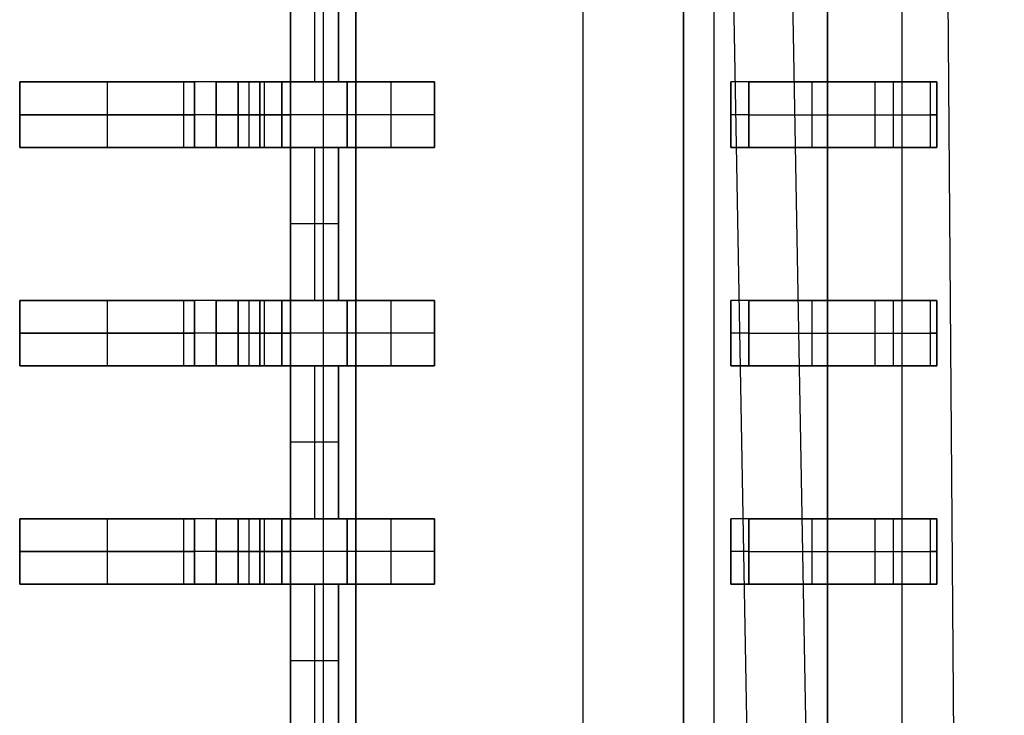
# Model space of a CAD drawing. Extents: x -64 to 57, y 4 to 161.
# Tile 276 of 342: x 6.32 to 8.58, y 145.97 to 147.56. Entities that reach past the tile are written whole.
import ezdxf

# ---------------------------------------------------------------- set-up
doc = ezdxf.new("R2010")
doc.units = 0
doc.layers.add('DEFAULT', color=7, linetype='CONTINUOUS')

msp = doc.modelspace()

# ---------------------------------------------------------------- linework, layer by layer
at = {"layer": 'DEFAULT', "color": 254}
for p, q in [((7.9693, 154.4068, 54.2017), (8.388, 131.0455, 54.1046)), ((8.5759, 131.0475, 45.715), (8.3945, 154.4089, 45.475)), ((8.2521, 131.0474, 45.9551), (7.841, 154.0867, 45.8907)), ((7.841, 150.4169, 41.6166), (7.841, 134.2669, 41.6166)), ((7.841, 150.4169, 41.6166), (7.841, 134.2669, 41.6166)), ((6.941, 129.3669, 39.8166), (6.941, 150.3169, 39.8166)), ((6.941, 150.3169, 39.8166), (6.941, 129.3669, 39.8166)), ((7.016, 150.3169, 39.8916), (7.016, 129.3669, 39.8916)), ((7.091, 129.3669, 39.9666), (7.091, 150.3169, 39.9666)), ((7.091, 150.3169, 39.9666), (7.091, 129.3669, 39.9666)), ((7.911, 150.3169, 39.9666), (7.911, 134.2669, 39.9666)), ((7.841, 129.6158, 41.4747), (7.841, 150.068, 41.4747)), ((7.841, 149.9661, 41.3329), (7.841, 133.7169, 41.3329)), ((7.841, 133.7169, 41.3329), (7.841, 149.9661, 41.3329)), ((8.341, 149.9169, 41.0997), (8.341, 134.266, 41.0997)), ((7.611, 149.1419, 37.6866), (7.611, 130.5419, 37.6866)), ((8.171, 130.5419, 37.6866), (8.171, 149.1419, 37.6866)), ((8.171, 149.1419, 37.6866), (8.171, 130.5419, 37.6866)), ((8.171, 130.5419, 37.6366), (8.171, 149.1419, 37.6366)), ((8.171, 130.5419, 37.6616), (8.171, 149.1419, 37.6616)), ((8.171, 149.1419, 37.6366), (8.171, 130.5419, 37.6366)), ((6.941, 147.7669, 38.6216), (6.941, 147.4169, 38.6216)), ((6.941, 147.4169, 38.6216), (6.941, 147.7669, 38.6216)), ((6.996, 147.7669, 38.6216), (6.996, 147.4169, 38.6216)), ((7.051, 147.7669, 37.6866), (7.051, 147.4169, 37.6866)), ((7.051, 147.4169, 37.6866), (7.051, 147.7669, 37.6866)), ((7.051, 147.7669, 38.6216), (7.051, 147.4169, 38.6216)), ((7.051, 147.4169, 38.1541), (7.051, 147.7669, 38.1541)), ((7.051, 147.4169, 38.6216), (7.051, 147.7669, 38.6216)), ((6.321, 147.4169, 37.5166), (6.321, 147.2669, 37.5166)), ((7.071, 147.4169, 37.5166), (6.321, 147.4169, 37.5166)), ((6.321, 147.4169, 37.7666), (6.321, 147.2669, 37.7666)), ((6.321, 147.4169, 37.5166), (6.321, 147.4169, 37.7666)), ((6.321, 147.2669, 37.5166), (6.321, 147.4169, 37.5166)), ((6.321, 147.4169, 37.6416), (6.321, 147.2669, 37.6416)), ((6.321, 147.4169, 37.7666), (6.721, 147.4169, 37.7666)), ((6.321, 147.2669, 37.7666), (6.321, 147.4169, 37.7666)), ((7.071, 147.4169, 37.5166), (6.321, 147.4169, 37.5166)), ((6.321, 147.4169, 37.5166), (6.321, 147.4169, 37.7666)), ((6.321, 147.4169, 37.7666), (6.721, 147.4169, 37.7666)), ((6.521, 147.4169, 37.7666), (6.521, 147.2669, 37.7666)), ((6.696, 147.4169, 37.5166), (6.696, 147.2669, 37.5166)), ((6.721, 147.4169, 37.7666), (6.721, 147.2669, 37.7666)), ((6.721, 147.2669, 37.7666), (6.721, 147.4169, 37.7666)), ((6.771, 147.4169, 37.8166), (6.771, 147.2669, 37.8166)), ((6.771, 147.2669, 37.8166), (6.771, 147.4169, 37.8166)), ((6.771, 147.4169, 39.0966), (6.771, 147.2669, 39.0966)), ((6.771, 147.4169, 37.8166), (6.771, 147.4169, 39.0966)), ((6.771, 147.4169, 38.4566), (6.771, 147.2669, 38.4566)), ((6.771, 147.4169, 39.0966), (6.871, 147.4169, 39.0966)), ((6.771, 147.2669, 39.0966), (6.771, 147.4169, 39.0966)), ((6.771, 147.4169, 37.8166), (6.771, 147.4169, 39.0966)), ((6.771, 147.4169, 39.0966), (6.871, 147.4169, 39.0966)), ((7.051, 147.4169, 38.5316), (6.771, 147.4169, 38.5316)), ((6.796, 147.4169, 37.5166), (6.796, 147.4169, 39.0966)), ((6.821, 147.4169, 39.0966), (6.821, 147.2669, 39.0966)), ((6.821, 147.4169, 39.2466), (6.821, 147.2669, 39.2466)), ((6.871, 147.4169, 39.2466), (6.821, 147.4169, 39.2466)), ((6.821, 147.2669, 39.5466), (6.821, 147.4169, 39.5466)), ((6.821, 147.4169, 39.5466), (6.821, 147.4169, 39.2466)), ((6.821, 147.4169, 39.2466), (6.821, 147.2669, 39.2466)), ((6.821, 147.4169, 39.3966), (6.821, 147.2669, 39.3966)), ((6.821, 147.4169, 39.5466), (6.941, 147.4169, 39.5466)), ((6.821, 147.2669, 39.5466), (6.821, 147.4169, 39.5466)), ((6.871, 147.4169, 39.2466), (6.821, 147.4169, 39.2466)), ((6.821, 147.4169, 39.2466), (6.821, 147.4169, 39.5466)), ((6.821, 147.4169, 39.5466), (6.941, 147.4169, 39.5466)), ((6.846, 147.4169, 39.2466), (6.846, 147.2669, 39.2466)), ((6.871, 147.4169, 39.0966), (6.871, 147.2669, 39.0966)), ((6.871, 147.2669, 39.0966), (6.871, 147.4169, 39.0966)), ((6.871, 147.4169, 39.2466), (6.871, 147.2669, 39.2466)), ((6.871, 147.2669, 39.2466), (6.871, 147.4169, 39.2466)), ((6.881, 147.4169, 39.5466), (6.881, 147.2669, 39.5466)), ((6.921, 147.4169, 39.1466), (6.921, 147.2669, 39.1466)), ((6.921, 147.4169, 39.1966), (6.921, 147.2669, 39.1966)), ((6.921, 147.4169, 39.1466), (6.921, 147.4169, 39.1966)), ((6.921, 147.2669, 39.1466), (6.921, 147.4169, 39.1466)), ((6.921, 147.4169, 39.1716), (6.921, 147.2669, 39.1716)), ((6.921, 147.2669, 39.1966), (6.921, 147.4169, 39.1966)), ((6.921, 147.4169, 39.1466), (6.921, 147.4169, 39.1966)), ((6.941, 147.4169, 39.5466), (6.941, 147.2669, 39.5466)), ((6.941, 147.4169, 38.6216), (7.051, 147.4169, 38.6216)), ((6.941, 147.4169, 39.5466), (6.941, 147.4169, 38.6216)), ((6.941, 147.4169, 38.6216), (7.051, 147.4169, 38.6216)), ((6.941, 147.4169, 39.5466), (6.941, 147.4169, 38.6216)), ((6.941, 147.2669, 39.5466), (6.941, 147.4169, 39.5466)), ((7.051, 147.4169, 37.6866), (7.271, 147.4169, 37.6866)), ((7.051, 147.4169, 38.6216), (7.051, 147.4169, 37.6866)), ((7.051, 147.4169, 38.6216), (7.051, 147.4169, 37.6866)), ((7.051, 147.4169, 37.6866), (7.271, 147.4169, 37.6866)), ((7.071, 147.4169, 37.5166), (7.071, 147.2669, 37.5166)), ((7.271, 147.4169, 37.5966), (7.071, 147.4169, 37.5166)), ((7.071, 147.2669, 37.5166), (7.071, 147.4169, 37.5166)), ((7.271, 147.4169, 37.5966), (7.071, 147.4169, 37.5166)), ((7.171, 147.4169, 37.5566), (7.171, 147.2669, 37.5566)), ((7.271, 147.4169, 37.6866), (7.271, 147.2669, 37.6866)), ((7.271, 147.2669, 37.6866), (7.271, 147.4169, 37.6866)), ((7.271, 147.4169, 37.5966), (7.271, 147.2669, 37.5966)), ((7.271, 147.4169, 37.6866), (7.271, 147.4169, 37.5966)), ((7.271, 147.4169, 37.6416), (7.271, 147.2669, 37.6416)), ((7.271, 147.2669, 37.5966), (7.271, 147.4169, 37.5966)), ((7.271, 147.4169, 37.6866), (7.271, 147.4169, 37.5966)), ((8.407, 147.4169, 39.9666), (7.9493, 147.4169, 39.9666)), ((7.9493, 147.2669, 39.9666), (7.9493, 147.4169, 39.9666)), ((7.9493, 147.4169, 39.9666), (7.9493, 147.2669, 39.9666)), ((8.407, 147.4169, 39.9666), (7.9493, 147.4169, 39.9666)), ((7.9908, 147.4169, 39.9756), (8.2795, 147.4169, 40.1075)), ((7.9908, 147.2669, 39.9756), (7.9908, 147.4169, 39.9756)), ((7.9908, 147.4169, 39.9756), (8.2795, 147.4169, 40.1075)), ((7.9908, 147.4169, 39.9756), (7.9908, 147.2669, 39.9756)), ((8.1351, 147.4169, 40.0416), (8.1351, 147.2669, 40.0416)), ((8.4158, 147.4169, 40.0484), (8.1501, 147.4169, 40.0484)), ((8.1851, 147.4169, 39.9666), (8.1851, 147.4169, 40.0644)), ((8.2795, 147.4169, 40.1075), (8.2795, 147.2669, 40.1075)), ((8.2795, 147.4169, 40.1075), (8.2795, 147.2669, 40.1075)), ((8.2795, 147.4169, 40.1075), (8.421, 147.4169, 40.0166)), ((8.321, 147.4169, 40.1166), (8.321, 147.2669, 40.1166)), ((8.407, 147.2669, 39.9666), (8.407, 147.4169, 39.9666)), ((8.407, 147.2669, 39.9666), (8.407, 147.4169, 39.9666)), ((8.421, 147.2669, 40.0166), (8.421, 147.4169, 40.0166)), ((8.421, 147.4169, 40.0119), (8.421, 147.2669, 40.0119)), ((8.421, 147.4169, 40.0166), (8.421, 147.4169, 40.0119)), ((8.421, 147.2669, 40.0166), (8.421, 147.4169, 40.0166)), ((8.421, 147.4169, 40.0142), (8.421, 147.2669, 40.0142)), ((8.421, 147.4169, 40.0119), (8.421, 147.2669, 40.0119)), ((8.421, 147.4169, 40.0166), (8.421, 147.4169, 40.0119)), ((7.071, 147.3419, 37.5166), (6.321, 147.3419, 37.5166)), ((6.321, 147.3419, 37.5166), (6.321, 147.3419, 37.7666)), ((6.321, 147.3419, 37.7666), (6.721, 147.3419, 37.7666)), ((6.771, 147.3419, 37.8166), (6.771, 147.3419, 39.0966)), ((6.771, 147.3419, 39.0966), (6.871, 147.3419, 39.0966)), ((6.871, 147.3419, 39.2466), (6.821, 147.3419, 39.2466)), ((6.821, 147.3419, 39.5466), (6.821, 147.3419, 39.2466)), ((6.821, 147.3419, 39.5466), (6.941, 147.3419, 39.5466)), ((6.921, 147.3419, 39.1466), (6.921, 147.3419, 39.1966)), ((7.271, 147.3419, 37.5966), (7.071, 147.3419, 37.5166)), ((7.271, 147.3419, 37.6866), (7.271, 147.3419, 37.5966)), ((7.9908, 147.3419, 39.9756), (8.2795, 147.3419, 40.1075)), ((8.421, 147.3419, 40.0166), (8.421, 147.3419, 40.0119)), ((6.321, 147.2669, 37.5166), (7.071, 147.2669, 37.5166)), ((6.321, 147.2669, 37.7666), (6.321, 147.2669, 37.5166)), ((6.721, 147.2669, 37.7666), (6.321, 147.2669, 37.7666)), ((6.321, 147.2669, 37.7666), (6.721, 147.2669, 37.7666)), ((6.321, 147.2669, 37.5166), (6.321, 147.2669, 37.7666)), ((7.071, 147.2669, 37.5166), (6.321, 147.2669, 37.5166)), ((6.771, 147.2669, 39.0966), (6.771, 147.2669, 37.8166)), ((6.871, 147.2669, 39.0966), (6.771, 147.2669, 39.0966)), ((6.771, 147.2669, 39.0966), (6.871, 147.2669, 39.0966)), ((6.771, 147.2669, 37.8166), (6.771, 147.2669, 39.0966)), ((7.051, 147.2669, 38.5316), (6.771, 147.2669, 38.5316)), ((6.796, 147.2669, 37.5166), (6.796, 147.2669, 39.0966)), ((6.821, 147.2669, 39.2466), (6.871, 147.2669, 39.2466)), ((6.821, 147.2669, 39.2466), (6.821, 147.2669, 39.5466)), ((6.821, 147.2669, 39.5466), (6.941, 147.2669, 39.5466)), ((6.821, 147.2669, 39.2466), (6.821, 147.2669, 39.5466)), ((6.871, 147.2669, 39.2466), (6.821, 147.2669, 39.2466)), ((6.941, 147.2669, 39.5466), (6.821, 147.2669, 39.5466)), ((6.921, 147.2669, 39.1966), (6.921, 147.2669, 39.1466)), ((6.921, 147.2669, 39.1466), (6.921, 147.2669, 39.1966)), ((7.051, 147.2669, 38.6216), (6.941, 147.2669, 38.6216)), ((6.941, 147.2669, 38.6216), (6.941, 146.9169, 38.6216)), ((6.941, 147.2669, 38.6216), (7.051, 147.2669, 38.6216)), ((6.941, 147.2669, 39.5466), (6.941, 147.2669, 38.6216)), ((6.941, 147.2669, 38.6216), (6.941, 147.2669, 39.5466)), ((6.941, 146.9169, 38.6216), (6.941, 147.2669, 38.6216)), ((6.996, 147.2669, 38.6216), (6.996, 146.9169, 38.6216)), ((7.051, 147.2669, 37.6866), (7.051, 146.9169, 37.6866)), ((7.271, 147.2669, 37.6866), (7.051, 147.2669, 37.6866)), ((7.051, 147.2669, 37.6866), (7.051, 147.2669, 38.6216)), ((7.051, 146.9169, 37.6866), (7.051, 147.2669, 37.6866)), ((7.051, 147.2669, 38.6216), (7.051, 146.9169, 38.6216)), ((7.051, 146.9169, 38.1541), (7.051, 147.2669, 38.1541)), ((7.051, 146.9169, 38.6216), (7.051, 147.2669, 38.6216)), ((7.051, 147.2669, 37.6866), (7.271, 147.2669, 37.6866)), ((7.051, 147.2669, 38.6216), (7.051, 147.2669, 37.6866)), ((7.071, 147.2669, 37.5166), (7.271, 147.2669, 37.5966)), ((7.271, 147.2669, 37.5966), (7.071, 147.2669, 37.5166)), ((7.271, 147.2669, 37.5966), (7.271, 147.2669, 37.6866)), ((7.271, 147.2669, 37.6866), (7.271, 147.2669, 37.5966)), ((8.407, 147.2669, 39.9666), (7.9493, 147.2669, 39.9666)), ((7.9493, 147.2669, 39.9666), (8.407, 147.2669, 39.9666)), ((8.2795, 147.2669, 40.1075), (7.9908, 147.2669, 39.9756)), ((7.9908, 147.2669, 39.9756), (8.2795, 147.2669, 40.1075)), ((8.4158, 147.2669, 40.0484), (8.1501, 147.2669, 40.0484)), ((8.1851, 147.2669, 39.9666), (8.1851, 147.2669, 40.0644)), ((8.2795, 147.2669, 40.1075), (8.421, 147.2669, 40.0166)), ((8.421, 147.2669, 40.0119), (8.421, 147.2669, 40.0166)), ((8.421, 147.2669, 40.0166), (8.421, 147.2669, 40.0119)), ((7.051, 147.0919, 38.6216), (6.941, 147.0919, 38.6216)), ((7.051, 147.0919, 37.6866), (7.051, 147.0919, 38.6216)), ((6.321, 146.9169, 37.5166), (6.321, 146.7669, 37.5166)), ((7.071, 146.9169, 37.5166), (6.321, 146.9169, 37.5166)), ((6.321, 146.9169, 37.7666), (6.321, 146.7669, 37.7666)), ((6.321, 146.9169, 37.5166), (6.321, 146.9169, 37.7666)), ((6.321, 146.7669, 37.5166), (6.321, 146.9169, 37.5166)), ((6.321, 146.9169, 37.6416), (6.321, 146.7669, 37.6416)), ((6.321, 146.9169, 37.7666), (6.721, 146.9169, 37.7666)), ((6.321, 146.7669, 37.7666), (6.321, 146.9169, 37.7666)), ((7.071, 146.9169, 37.5166), (6.321, 146.9169, 37.5166)), ((6.321, 146.9169, 37.5166), (6.321, 146.9169, 37.7666)), ((6.321, 146.9169, 37.7666), (6.721, 146.9169, 37.7666)), ((6.521, 146.9169, 37.7666), (6.521, 146.7669, 37.7666)), ((6.696, 146.9169, 37.5166), (6.696, 146.7669, 37.5166)), ((6.721, 146.9169, 37.7666), (6.721, 146.7669, 37.7666)), ((6.721, 146.7669, 37.7666), (6.721, 146.9169, 37.7666)), ((6.771, 146.9169, 37.8166), (6.771, 146.7669, 37.8166)), ((6.771, 146.7669, 37.8166), (6.771, 146.9169, 37.8166)), ((6.771, 146.9169, 39.0966), (6.771, 146.7669, 39.0966)), ((6.771, 146.9169, 37.8166), (6.771, 146.9169, 39.0966)), ((6.771, 146.9169, 38.4566), (6.771, 146.7669, 38.4566)), ((6.771, 146.9169, 39.0966), (6.871, 146.9169, 39.0966)), ((6.771, 146.7669, 39.0966), (6.771, 146.9169, 39.0966)), ((6.771, 146.9169, 37.8166), (6.771, 146.9169, 39.0966)), ((6.771, 146.9169, 39.0966), (6.871, 146.9169, 39.0966)), ((7.051, 146.9169, 38.5316), (6.771, 146.9169, 38.5316)), ((6.796, 146.9169, 37.5166), (6.796, 146.9169, 39.0966)), ((6.821, 146.9169, 39.0966), (6.821, 146.7669, 39.0966)), ((6.821, 146.9169, 39.2466), (6.821, 146.7669, 39.2466)), ((6.871, 146.9169, 39.2466), (6.821, 146.9169, 39.2466)), ((6.821, 146.7669, 39.5466), (6.821, 146.9169, 39.5466)), ((6.821, 146.9169, 39.5466), (6.821, 146.9169, 39.2466)), ((6.821, 146.9169, 39.2466), (6.821, 146.7669, 39.2466)), ((6.821, 146.9169, 39.3966), (6.821, 146.7669, 39.3966)), ((6.821, 146.9169, 39.5466), (6.941, 146.9169, 39.5466)), ((6.821, 146.7669, 39.5466), (6.821, 146.9169, 39.5466)), ((6.871, 146.9169, 39.2466), (6.821, 146.9169, 39.2466)), ((6.821, 146.9169, 39.2466), (6.821, 146.9169, 39.5466)), ((6.821, 146.9169, 39.5466), (6.941, 146.9169, 39.5466)), ((6.846, 146.9169, 39.2466), (6.846, 146.7669, 39.2466)), ((6.871, 146.9169, 39.0966), (6.871, 146.7669, 39.0966)), ((6.871, 146.7669, 39.0966), (6.871, 146.9169, 39.0966)), ((6.871, 146.9169, 39.2466), (6.871, 146.7669, 39.2466)), ((6.871, 146.7669, 39.2466), (6.871, 146.9169, 39.2466)), ((6.881, 146.9169, 39.5466), (6.881, 146.7669, 39.5466)), ((6.921, 146.9169, 39.1466), (6.921, 146.7669, 39.1466)), ((6.921, 146.9169, 39.1966), (6.921, 146.7669, 39.1966)), ((6.921, 146.9169, 39.1466), (6.921, 146.9169, 39.1966)), ((6.921, 146.7669, 39.1466), (6.921, 146.9169, 39.1466)), ((6.921, 146.9169, 39.1716), (6.921, 146.7669, 39.1716)), ((6.921, 146.7669, 39.1966), (6.921, 146.9169, 39.1966)), ((6.921, 146.9169, 39.1466), (6.921, 146.9169, 39.1966)), ((6.941, 146.9169, 39.5466), (6.941, 146.7669, 39.5466)), ((6.941, 146.9169, 38.6216), (7.051, 146.9169, 38.6216)), ((6.941, 146.9169, 39.5466), (6.941, 146.9169, 38.6216)), ((6.941, 146.9169, 38.6216), (7.051, 146.9169, 38.6216)), ((6.941, 146.9169, 39.5466), (6.941, 146.9169, 38.6216)), ((6.941, 146.7669, 39.5466), (6.941, 146.9169, 39.5466)), ((7.051, 146.9169, 37.6866), (7.271, 146.9169, 37.6866)), ((7.051, 146.9169, 38.6216), (7.051, 146.9169, 37.6866)), ((7.051, 146.9169, 38.6216), (7.051, 146.9169, 37.6866)), ((7.051, 146.9169, 37.6866), (7.271, 146.9169, 37.6866)), ((7.071, 146.9169, 37.5166), (7.071, 146.7669, 37.5166)), ((7.271, 146.9169, 37.5966), (7.071, 146.9169, 37.5166)), ((7.071, 146.7669, 37.5166), (7.071, 146.9169, 37.5166)), ((7.271, 146.9169, 37.5966), (7.071, 146.9169, 37.5166)), ((7.171, 146.9169, 37.5566), (7.171, 146.7669, 37.5566)), ((7.271, 146.9169, 37.6866), (7.271, 146.7669, 37.6866)), ((7.271, 146.7669, 37.6866), (7.271, 146.9169, 37.6866)), ((7.271, 146.9169, 37.5966), (7.271, 146.7669, 37.5966)), ((7.271, 146.9169, 37.6866), (7.271, 146.9169, 37.5966)), ((7.271, 146.9169, 37.6416), (7.271, 146.7669, 37.6416)), ((7.271, 146.7669, 37.5966), (7.271, 146.9169, 37.5966)), ((7.271, 146.9169, 37.6866), (7.271, 146.9169, 37.5966)), ((8.407, 146.9169, 39.9666), (7.9493, 146.9169, 39.9666)), ((7.9493, 146.7669, 39.9666), (7.9493, 146.9169, 39.9666)), ((7.9493, 146.9169, 39.9666), (7.9493, 146.7669, 39.9666)), ((8.407, 146.9169, 39.9666), (7.9493, 146.9169, 39.9666)), ((7.9908, 146.9169, 39.9756), (8.2795, 146.9169, 40.1075)), ((7.9908, 146.7669, 39.9756), (7.9908, 146.9169, 39.9756)), ((7.9908, 146.9169, 39.9756), (8.2795, 146.9169, 40.1075)), ((7.9908, 146.9169, 39.9756), (7.9908, 146.7669, 39.9756)), ((8.1351, 146.9169, 40.0416), (8.1351, 146.7669, 40.0416)), ((8.4158, 146.9169, 40.0484), (8.1501, 146.9169, 40.0484)), ((8.1851, 146.9169, 39.9666), (8.1851, 146.9169, 40.0644)), ((8.2795, 146.9169, 40.1075), (8.2795, 146.7669, 40.1075)), ((8.2795, 146.9169, 40.1075), (8.2795, 146.7669, 40.1075)), ((8.2795, 146.9169, 40.1075), (8.421, 146.9169, 40.0166)), ((8.321, 146.9169, 40.1166), (8.321, 146.7669, 40.1166)), ((8.407, 146.7669, 39.9666), (8.407, 146.9169, 39.9666)), ((8.407, 146.7669, 39.9666), (8.407, 146.9169, 39.9666)), ((8.421, 146.7669, 40.0166), (8.421, 146.9169, 40.0166)), ((8.421, 146.9169, 40.0119), (8.421, 146.7669, 40.0119)), ((8.421, 146.9169, 40.0166), (8.421, 146.9169, 40.0119)), ((8.421, 146.7669, 40.0166), (8.421, 146.9169, 40.0166)), ((8.421, 146.9169, 40.0142), (8.421, 146.7669, 40.0142)), ((8.421, 146.9169, 40.0119), (8.421, 146.7669, 40.0119)), ((8.421, 146.9169, 40.0166), (8.421, 146.9169, 40.0119)), ((7.071, 146.8419, 37.5166), (6.321, 146.8419, 37.5166)), ((6.321, 146.8419, 37.5166), (6.321, 146.8419, 37.7666)), ((6.321, 146.8419, 37.7666), (6.721, 146.8419, 37.7666)), ((6.771, 146.8419, 37.8166), (6.771, 146.8419, 39.0966)), ((6.771, 146.8419, 39.0966), (6.871, 146.8419, 39.0966)), ((6.871, 146.8419, 39.2466), (6.821, 146.8419, 39.2466)), ((6.821, 146.8419, 39.5466), (6.821, 146.8419, 39.2466)), ((6.821, 146.8419, 39.5466), (6.941, 146.8419, 39.5466)), ((6.921, 146.8419, 39.1466), (6.921, 146.8419, 39.1966)), ((7.271, 146.8419, 37.5966), (7.071, 146.8419, 37.5166)), ((7.271, 146.8419, 37.6866), (7.271, 146.8419, 37.5966)), ((7.9908, 146.8419, 39.9756), (8.2795, 146.8419, 40.1075)), ((8.421, 146.8419, 40.0166), (8.421, 146.8419, 40.0119)), ((6.321, 146.7669, 37.5166), (7.071, 146.7669, 37.5166)), ((6.321, 146.7669, 37.7666), (6.321, 146.7669, 37.5166)), ((6.721, 146.7669, 37.7666), (6.321, 146.7669, 37.7666)), ((6.321, 146.7669, 37.7666), (6.721, 146.7669, 37.7666)), ((6.321, 146.7669, 37.5166), (6.321, 146.7669, 37.7666)), ((7.071, 146.7669, 37.5166), (6.321, 146.7669, 37.5166)), ((6.771, 146.7669, 39.0966), (6.771, 146.7669, 37.8166)), ((6.871, 146.7669, 39.0966), (6.771, 146.7669, 39.0966)), ((6.771, 146.7669, 39.0966), (6.871, 146.7669, 39.0966)), ((6.771, 146.7669, 37.8166), (6.771, 146.7669, 39.0966)), ((7.051, 146.7669, 38.5316), (6.771, 146.7669, 38.5316)), ((6.796, 146.7669, 37.5166), (6.796, 146.7669, 39.0966)), ((6.821, 146.7669, 39.2466), (6.871, 146.7669, 39.2466)), ((6.821, 146.7669, 39.2466), (6.821, 146.7669, 39.5466)), ((6.821, 146.7669, 39.5466), (6.941, 146.7669, 39.5466)), ((6.821, 146.7669, 39.2466), (6.821, 146.7669, 39.5466)), ((6.871, 146.7669, 39.2466), (6.821, 146.7669, 39.2466)), ((6.941, 146.7669, 39.5466), (6.821, 146.7669, 39.5466)), ((6.921, 146.7669, 39.1966), (6.921, 146.7669, 39.1466)), ((6.921, 146.7669, 39.1466), (6.921, 146.7669, 39.1966)), ((7.051, 146.7669, 38.6216), (6.941, 146.7669, 38.6216)), ((6.941, 146.7669, 38.6216), (6.941, 146.4169, 38.6216)), ((6.941, 146.7669, 38.6216), (7.051, 146.7669, 38.6216)), ((6.941, 146.7669, 39.5466), (6.941, 146.7669, 38.6216)), ((6.941, 146.7669, 38.6216), (6.941, 146.7669, 39.5466)), ((6.941, 146.4169, 38.6216), (6.941, 146.7669, 38.6216)), ((6.996, 146.7669, 38.6216), (6.996, 146.4169, 38.6216)), ((7.051, 146.7669, 37.6866), (7.051, 146.4169, 37.6866)), ((7.271, 146.7669, 37.6866), (7.051, 146.7669, 37.6866)), ((7.051, 146.7669, 37.6866), (7.051, 146.7669, 38.6216)), ((7.051, 146.4169, 37.6866), (7.051, 146.7669, 37.6866)), ((7.051, 146.7669, 38.6216), (7.051, 146.4169, 38.6216)), ((7.051, 146.4169, 38.1541), (7.051, 146.7669, 38.1541)), ((7.051, 146.4169, 38.6216), (7.051, 146.7669, 38.6216)), ((7.051, 146.7669, 37.6866), (7.271, 146.7669, 37.6866)), ((7.051, 146.7669, 38.6216), (7.051, 146.7669, 37.6866)), ((7.071, 146.7669, 37.5166), (7.271, 146.7669, 37.5966)), ((7.271, 146.7669, 37.5966), (7.071, 146.7669, 37.5166)), ((7.271, 146.7669, 37.5966), (7.271, 146.7669, 37.6866)), ((7.271, 146.7669, 37.6866), (7.271, 146.7669, 37.5966)), ((8.407, 146.7669, 39.9666), (7.9493, 146.7669, 39.9666)), ((7.9493, 146.7669, 39.9666), (8.407, 146.7669, 39.9666)), ((8.2795, 146.7669, 40.1075), (7.9908, 146.7669, 39.9756)), ((7.9908, 146.7669, 39.9756), (8.2795, 146.7669, 40.1075)), ((8.4158, 146.7669, 40.0484), (8.1501, 146.7669, 40.0484)), ((8.1851, 146.7669, 39.9666), (8.1851, 146.7669, 40.0644)), ((8.2795, 146.7669, 40.1075), (8.421, 146.7669, 40.0166)), ((8.421, 146.7669, 40.0119), (8.421, 146.7669, 40.0166)), ((8.421, 146.7669, 40.0166), (8.421, 146.7669, 40.0119)), ((7.051, 146.5919, 38.6216), (6.941, 146.5919, 38.6216)), ((7.051, 146.5919, 37.6866), (7.051, 146.5919, 38.6216)), ((6.321, 146.4169, 37.5166), (6.321, 146.2669, 37.5166)), ((7.071, 146.4169, 37.5166), (6.321, 146.4169, 37.5166)), ((6.321, 146.4169, 37.7666), (6.321, 146.2669, 37.7666)), ((6.321, 146.4169, 37.5166), (6.321, 146.4169, 37.7666)), ((6.321, 146.2669, 37.5166), (6.321, 146.4169, 37.5166)), ((6.321, 146.4169, 37.6416), (6.321, 146.2669, 37.6416)), ((6.321, 146.4169, 37.7666), (6.721, 146.4169, 37.7666)), ((6.321, 146.2669, 37.7666), (6.321, 146.4169, 37.7666)), ((7.071, 146.4169, 37.5166), (6.321, 146.4169, 37.5166)), ((6.321, 146.4169, 37.5166), (6.321, 146.4169, 37.7666)), ((6.321, 146.4169, 37.7666), (6.721, 146.4169, 37.7666)), ((6.521, 146.4169, 37.7666), (6.521, 146.2669, 37.7666)), ((6.696, 146.4169, 37.5166), (6.696, 146.2669, 37.5166)), ((6.721, 146.4169, 37.7666), (6.721, 146.2669, 37.7666)), ((6.721, 146.2669, 37.7666), (6.721, 146.4169, 37.7666)), ((6.771, 146.4169, 37.8166), (6.771, 146.2669, 37.8166)), ((6.771, 146.2669, 37.8166), (6.771, 146.4169, 37.8166)), ((6.771, 146.4169, 39.0966), (6.771, 146.2669, 39.0966)), ((6.771, 146.4169, 37.8166), (6.771, 146.4169, 39.0966)), ((6.771, 146.4169, 38.4566), (6.771, 146.2669, 38.4566)), ((6.771, 146.4169, 39.0966), (6.871, 146.4169, 39.0966)), ((6.771, 146.2669, 39.0966), (6.771, 146.4169, 39.0966)), ((6.771, 146.4169, 37.8166), (6.771, 146.4169, 39.0966)), ((6.771, 146.4169, 39.0966), (6.871, 146.4169, 39.0966)), ((7.051, 146.4169, 38.5316), (6.771, 146.4169, 38.5316)), ((6.796, 146.4169, 37.5166), (6.796, 146.4169, 39.0966)), ((6.821, 146.4169, 39.0966), (6.821, 146.2669, 39.0966)), ((6.821, 146.4169, 39.2466), (6.821, 146.2669, 39.2466)), ((6.871, 146.4169, 39.2466), (6.821, 146.4169, 39.2466)), ((6.821, 146.2669, 39.5466), (6.821, 146.4169, 39.5466)), ((6.821, 146.4169, 39.5466), (6.821, 146.4169, 39.2466)), ((6.821, 146.4169, 39.2466), (6.821, 146.2669, 39.2466)), ((6.821, 146.4169, 39.3966), (6.821, 146.2669, 39.3966)), ((6.821, 146.4169, 39.5466), (6.941, 146.4169, 39.5466)), ((6.821, 146.2669, 39.5466), (6.821, 146.4169, 39.5466)), ((6.871, 146.4169, 39.2466), (6.821, 146.4169, 39.2466)), ((6.821, 146.4169, 39.2466), (6.821, 146.4169, 39.5466)), ((6.821, 146.4169, 39.5466), (6.941, 146.4169, 39.5466)), ((6.846, 146.4169, 39.2466), (6.846, 146.2669, 39.2466)), ((6.871, 146.4169, 39.0966), (6.871, 146.2669, 39.0966)), ((6.871, 146.2669, 39.0966), (6.871, 146.4169, 39.0966)), ((6.871, 146.4169, 39.2466), (6.871, 146.2669, 39.2466)), ((6.871, 146.2669, 39.2466), (6.871, 146.4169, 39.2466)), ((6.881, 146.4169, 39.5466), (6.881, 146.2669, 39.5466)), ((6.921, 146.4169, 39.1466), (6.921, 146.2669, 39.1466)), ((6.921, 146.4169, 39.1966), (6.921, 146.2669, 39.1966)), ((6.921, 146.4169, 39.1466), (6.921, 146.4169, 39.1966)), ((6.921, 146.2669, 39.1466), (6.921, 146.4169, 39.1466)), ((6.921, 146.4169, 39.1716), (6.921, 146.2669, 39.1716)), ((6.921, 146.2669, 39.1966), (6.921, 146.4169, 39.1966)), ((6.921, 146.4169, 39.1466), (6.921, 146.4169, 39.1966)), ((6.941, 146.4169, 39.5466), (6.941, 146.2669, 39.5466)), ((6.941, 146.4169, 38.6216), (7.051, 146.4169, 38.6216)), ((6.941, 146.4169, 39.5466), (6.941, 146.4169, 38.6216)), ((6.941, 146.4169, 38.6216), (7.051, 146.4169, 38.6216)), ((6.941, 146.4169, 39.5466), (6.941, 146.4169, 38.6216)), ((6.941, 146.2669, 39.5466), (6.941, 146.4169, 39.5466)), ((7.051, 146.4169, 37.6866), (7.271, 146.4169, 37.6866)), ((7.051, 146.4169, 38.6216), (7.051, 146.4169, 37.6866)), ((7.051, 146.4169, 38.6216), (7.051, 146.4169, 37.6866)), ((7.051, 146.4169, 37.6866), (7.271, 146.4169, 37.6866)), ((7.071, 146.4169, 37.5166), (7.071, 146.2669, 37.5166)), ((7.271, 146.4169, 37.5966), (7.071, 146.4169, 37.5166)), ((7.071, 146.2669, 37.5166), (7.071, 146.4169, 37.5166)), ((7.271, 146.4169, 37.5966), (7.071, 146.4169, 37.5166)), ((7.171, 146.4169, 37.5566), (7.171, 146.2669, 37.5566)), ((7.271, 146.4169, 37.6866), (7.271, 146.2669, 37.6866)), ((7.271, 146.2669, 37.6866), (7.271, 146.4169, 37.6866)), ((7.271, 146.4169, 37.5966), (7.271, 146.2669, 37.5966)), ((7.271, 146.4169, 37.6866), (7.271, 146.4169, 37.5966)), ((7.271, 146.4169, 37.6416), (7.271, 146.2669, 37.6416)), ((7.271, 146.2669, 37.5966), (7.271, 146.4169, 37.5966)), ((7.271, 146.4169, 37.6866), (7.271, 146.4169, 37.5966)), ((8.407, 146.4169, 39.9666), (7.9493, 146.4169, 39.9666)), ((7.9493, 146.2669, 39.9666), (7.9493, 146.4169, 39.9666)), ((7.9493, 146.4169, 39.9666), (7.9493, 146.2669, 39.9666)), ((8.407, 146.4169, 39.9666), (7.9493, 146.4169, 39.9666)), ((7.9908, 146.4169, 39.9756), (8.2795, 146.4169, 40.1075)), ((7.9908, 146.2669, 39.9756), (7.9908, 146.4169, 39.9756)), ((7.9908, 146.4169, 39.9756), (8.2795, 146.4169, 40.1075)), ((7.9908, 146.4169, 39.9756), (7.9908, 146.2669, 39.9756)), ((8.1351, 146.4169, 40.0416), (8.1351, 146.2669, 40.0416)), ((8.4158, 146.4169, 40.0484), (8.1501, 146.4169, 40.0484)), ((8.1851, 146.4169, 39.9666), (8.1851, 146.4169, 40.0644)), ((8.2795, 146.4169, 40.1075), (8.2795, 146.2669, 40.1075)), ((8.2795, 146.4169, 40.1075), (8.2795, 146.2669, 40.1075)), ((8.2795, 146.4169, 40.1075), (8.421, 146.4169, 40.0166)), ((8.321, 146.4169, 40.1166), (8.321, 146.2669, 40.1166)), ((8.407, 146.2669, 39.9666), (8.407, 146.4169, 39.9666)), ((8.407, 146.2669, 39.9666), (8.407, 146.4169, 39.9666)), ((8.421, 146.2669, 40.0166), (8.421, 146.4169, 40.0166)), ((8.421, 146.4169, 40.0119), (8.421, 146.2669, 40.0119)), ((8.421, 146.4169, 40.0166), (8.421, 146.4169, 40.0119)), ((8.421, 146.2669, 40.0166), (8.421, 146.4169, 40.0166)), ((8.421, 146.4169, 40.0142), (8.421, 146.2669, 40.0142)), ((8.421, 146.4169, 40.0119), (8.421, 146.2669, 40.0119)), ((8.421, 146.4169, 40.0166), (8.421, 146.4169, 40.0119)), ((7.071, 146.3419, 37.5166), (6.321, 146.3419, 37.5166)), ((6.321, 146.3419, 37.5166), (6.321, 146.3419, 37.7666)), ((6.321, 146.3419, 37.7666), (6.721, 146.3419, 37.7666)), ((6.771, 146.3419, 37.8166), (6.771, 146.3419, 39.0966)), ((6.771, 146.3419, 39.0966), (6.871, 146.3419, 39.0966)), ((6.871, 146.3419, 39.2466), (6.821, 146.3419, 39.2466)), ((6.821, 146.3419, 39.5466), (6.821, 146.3419, 39.2466)), ((6.821, 146.3419, 39.5466), (6.941, 146.3419, 39.5466)), ((6.921, 146.3419, 39.1466), (6.921, 146.3419, 39.1966)), ((7.271, 146.3419, 37.5966), (7.071, 146.3419, 37.5166)), ((7.271, 146.3419, 37.6866), (7.271, 146.3419, 37.5966)), ((7.9908, 146.3419, 39.9756), (8.2795, 146.3419, 40.1075)), ((8.421, 146.3419, 40.0166), (8.421, 146.3419, 40.0119)), ((6.321, 146.2669, 37.5166), (7.071, 146.2669, 37.5166)), ((6.321, 146.2669, 37.7666), (6.321, 146.2669, 37.5166)), ((6.721, 146.2669, 37.7666), (6.321, 146.2669, 37.7666)), ((6.321, 146.2669, 37.7666), (6.721, 146.2669, 37.7666)), ((6.321, 146.2669, 37.5166), (6.321, 146.2669, 37.7666)), ((7.071, 146.2669, 37.5166), (6.321, 146.2669, 37.5166)), ((6.771, 146.2669, 39.0966), (6.771, 146.2669, 37.8166)), ((6.871, 146.2669, 39.0966), (6.771, 146.2669, 39.0966)), ((6.771, 146.2669, 39.0966), (6.871, 146.2669, 39.0966)), ((6.771, 146.2669, 37.8166), (6.771, 146.2669, 39.0966)), ((7.051, 146.2669, 38.5316), (6.771, 146.2669, 38.5316)), ((6.796, 146.2669, 37.5166), (6.796, 146.2669, 39.0966)), ((6.821, 146.2669, 39.2466), (6.871, 146.2669, 39.2466)), ((6.821, 146.2669, 39.2466), (6.821, 146.2669, 39.5466)), ((6.821, 146.2669, 39.5466), (6.941, 146.2669, 39.5466)), ((6.821, 146.2669, 39.2466), (6.821, 146.2669, 39.5466)), ((6.871, 146.2669, 39.2466), (6.821, 146.2669, 39.2466)), ((6.941, 146.2669, 39.5466), (6.821, 146.2669, 39.5466)), ((6.921, 146.2669, 39.1966), (6.921, 146.2669, 39.1466)), ((6.921, 146.2669, 39.1466), (6.921, 146.2669, 39.1966)), ((7.051, 146.2669, 38.6216), (6.941, 146.2669, 38.6216)), ((6.941, 146.2669, 38.6216), (6.941, 145.9169, 38.6216)), ((6.941, 146.2669, 38.6216), (7.051, 146.2669, 38.6216)), ((6.941, 146.2669, 39.5466), (6.941, 146.2669, 38.6216)), ((6.941, 146.2669, 38.6216), (6.941, 146.2669, 39.5466)), ((6.941, 145.9169, 38.6216), (6.941, 146.2669, 38.6216)), ((6.996, 146.2669, 38.6216), (6.996, 145.9169, 38.6216)), ((7.051, 146.2669, 37.6866), (7.051, 145.9169, 37.6866)), ((7.271, 146.2669, 37.6866), (7.051, 146.2669, 37.6866)), ((7.051, 146.2669, 37.6866), (7.051, 146.2669, 38.6216)), ((7.051, 145.9169, 37.6866), (7.051, 146.2669, 37.6866)), ((7.051, 146.2669, 38.6216), (7.051, 145.9169, 38.6216)), ((7.051, 145.9169, 38.1541), (7.051, 146.2669, 38.1541)), ((7.051, 145.9169, 38.6216), (7.051, 146.2669, 38.6216)), ((7.051, 146.2669, 37.6866), (7.271, 146.2669, 37.6866)), ((7.051, 146.2669, 38.6216), (7.051, 146.2669, 37.6866)), ((7.071, 146.2669, 37.5166), (7.271, 146.2669, 37.5966)), ((7.271, 146.2669, 37.5966), (7.071, 146.2669, 37.5166)), ((7.271, 146.2669, 37.5966), (7.271, 146.2669, 37.6866)), ((7.271, 146.2669, 37.6866), (7.271, 146.2669, 37.5966)), ((8.407, 146.2669, 39.9666), (7.9493, 146.2669, 39.9666)), ((7.9493, 146.2669, 39.9666), (8.407, 146.2669, 39.9666)), ((8.2795, 146.2669, 40.1075), (7.9908, 146.2669, 39.9756)), ((7.9908, 146.2669, 39.9756), (8.2795, 146.2669, 40.1075)), ((8.4158, 146.2669, 40.0484), (8.1501, 146.2669, 40.0484)), ((8.1851, 146.2669, 39.9666), (8.1851, 146.2669, 40.0644)), ((8.2795, 146.2669, 40.1075), (8.421, 146.2669, 40.0166)), ((8.421, 146.2669, 40.0119), (8.421, 146.2669, 40.0166)), ((8.421, 146.2669, 40.0166), (8.421, 146.2669, 40.0119)), ((7.051, 146.0919, 38.6216), (6.941, 146.0919, 38.6216)), ((7.051, 146.0919, 37.6866), (7.051, 146.0919, 38.6216))]:
    msp.add_line(p, q, dxfattribs=at)
at = {"layer": 'DEFAULT', "color": 254, "extrusion": (-1.19249e-08, 1, -9.86076e-32)}
for centre, radius, start, end in [((-6.721, 37.8166, 147.4169), 0.05, 180, 270), ((-6.871, 39.1466, 147.4169), 0.05, 180, 270), ((-6.871, 39.1966, 147.4169), 0.05, 90, 180), ((-7.9493, 40.0666, 147.4169), 0.1, 245.44, 270), ((-8.321, 40.0166, 147.4169), 0.1, 65.44, 180), ((-8.341, 40.0119, 147.4169), 0.08, 180, 214.485), ((-8.341, 40.0119, 147.2669), 0.08, 180, 214.485), ((-6.721, 37.8166, 146.9169), 0.05, 180, 270), ((-6.871, 39.1466, 146.9169), 0.05, 180, 270), ((-6.871, 39.1966, 146.9169), 0.05, 90, 180), ((-7.9493, 40.0666, 146.9169), 0.1, 245.44, 270), ((-8.321, 40.0166, 146.9169), 0.1, 65.44, 180), ((-8.341, 40.0119, 146.9169), 0.08, 180, 214.485), ((-6.721, 37.8166, 146.7669), 0.05, 180, 270), ((-6.871, 39.1466, 146.7669), 0.05, 180, 270), ((-6.871, 39.1966, 146.7669), 0.05, 90, 180), ((-8.341, 40.0119, 146.7669), 0.08, 180, 214.485), ((-6.721, 37.8166, 146.4169), 0.05, 180, 270), ((-6.871, 39.1466, 146.4169), 0.05, 180, 270), ((-6.871, 39.1966, 146.4169), 0.05, 90, 180), ((-7.9493, 40.0666, 146.4169), 0.1, 245.44, 270), ((-8.321, 40.0166, 146.4169), 0.1, 65.44, 180), ((-8.341, 40.0119, 146.4169), 0.08, 180, 214.485), ((-6.721, 37.8166, 146.2669), 0.05, 180, 270), ((-6.871, 39.1466, 146.2669), 0.05, 180, 270), ((-6.871, 39.1966, 146.2669), 0.05, 90, 180)]:
    msp.add_arc(centre, radius, start, end, dxfattribs=at)
at = {"layer": 'DEFAULT', "color": 254, "extrusion": (-1.1926e-08, 1, 8.32255e-13)}
msp.add_arc((-6.721, 37.8166, 147.4169), 0.05, 180, 270, dxfattribs=at)
at = {"layer": 'DEFAULT', "color": 254, "extrusion": (-1.1925e-08, 1, 4.30311e-13)}
for centre in [(-6.871, 39.1466, 147.4169), (-6.721, 37.8166, 147.2669), (-6.871, 39.1466, 146.9169), (-6.721, 37.8166, 146.7669), (-6.871, 39.1466, 146.4169), (-6.721, 37.8166, 146.2669)]:
    msp.add_arc(centre, 0.05, 180, 270, dxfattribs=at)
at = {"layer": 'DEFAULT', "color": 254, "extrusion": (-1.1925e-08, 1, -4.31354e-13)}
for centre in [(-6.871, 39.1966, 147.4169), (-6.871, 39.1966, 146.9169), (-6.871, 39.1966, 146.4169)]:
    msp.add_arc(centre, 0.05, 90, 180, dxfattribs=at)
at = {"layer": 'DEFAULT', "color": 254, "extrusion": (-1.19275e-08, 1, 9.86492e-12)}
for centre in [(-7.9493, 40.0666, 147.4169), (-7.9493, 40.0666, 146.4169)]:
    msp.add_arc(centre, 0.1, 245.44, 270, dxfattribs=at)
at = {"layer": 'DEFAULT', "color": 254, "extrusion": (-1.19121e-08, 1, -3.76247e-12)}
for centre in [(-8.341, 40.0119, 147.4169), (-8.341, 40.0119, 146.4169)]:
    msp.add_arc(centre, 0.08, 180, 214.485, dxfattribs=at)
at = {"layer": 'DEFAULT', "color": 254, "extrusion": (-1.19249e-08, 1, 0)}
for centre, radius, start, end in [((-6.721, 37.8166, 147.3419), 0.05, 180, 270), ((-6.871, 39.1466, 147.3419), 0.05, 180, 270), ((-6.871, 39.1966, 147.3419), 0.05, 90, 180), ((-7.9493, 40.0666, 147.3419), 0.1, 245.44, 270), ((-8.321, 40.0166, 147.3419), 0.1, 65.44, 180), ((-8.341, 40.0119, 147.3419), 0.08, 180, 214.485), ((-6.721, 37.8166, 146.8419), 0.05, 180, 270), ((-6.871, 39.1466, 146.8419), 0.05, 180, 270), ((-6.871, 39.1966, 146.8419), 0.05, 90, 180), ((-7.9493, 40.0666, 146.8419), 0.1, 245.44, 270), ((-8.321, 40.0166, 146.8419), 0.1, 65.44, 180), ((-8.341, 40.0119, 146.8419), 0.08, 180, 214.485), ((-6.721, 37.8166, 146.3419), 0.05, 180, 270), ((-6.871, 39.1466, 146.3419), 0.05, 180, 270), ((-6.871, 39.1966, 146.3419), 0.05, 90, 180), ((-7.9493, 40.0666, 146.3419), 0.1, 245.44, 270), ((-8.321, 40.0166, 146.3419), 0.1, 65.44, 180), ((-8.341, 40.0119, 146.3419), 0.08, 180, 214.485)]:
    msp.add_arc(centre, radius, start, end, dxfattribs=at)
at = {"layer": 'DEFAULT', "color": 254, "extrusion": (-1.19249e-08, 1, -7.76471e-22)}
msp.add_arc((-6.721, 37.8166, 147.2669), 0.05, 180, 270, dxfattribs=at)
at = {"layer": 'DEFAULT', "color": 254, "extrusion": (-1.19249e-08, 1, 3.55271e-14)}
msp.add_arc((-6.871, 39.1466, 147.2669), 0.05, 180, 270, dxfattribs=at)
at = {"layer": 'DEFAULT', "color": 254, "extrusion": (-1.19249e-08, 1, -1.77636e-14)}
msp.add_arc((-6.871, 39.1966, 147.2669), 0.05, 90, 180, dxfattribs=at)
at = {"layer": 'DEFAULT', "color": 254, "extrusion": (-1.19264e-08, 1, -1.80368e-12)}
for centre in [(-6.871, 39.1966, 147.2669), (-6.871, 39.1966, 146.7669), (-6.871, 39.1966, 146.2669)]:
    msp.add_arc(centre, 0.05, 90, 180, dxfattribs=at)
at = {"layer": 'DEFAULT', "color": 254, "extrusion": (-1.19264e-08, 1, 1.80263e-12)}
for centre in [(-6.871, 39.1466, 147.2669), (-6.871, 39.1466, 146.7669), (-6.871, 39.1466, 146.2669)]:
    msp.add_arc(centre, 0.05, 180, 270, dxfattribs=at)
at = {"layer": 'DEFAULT', "color": 254, "extrusion": (-1.19249e-08, 1, 8.27181e-25)}
for centre, start, end in [((-7.9493, 40.0666, 147.2669), 245.44, 270), ((-7.9493, 40.0666, 146.7669), 245.44, 270), ((-8.321, 40.0166, 146.7669), 65.44, 180), ((-7.9493, 40.0666, 146.2669), 245.44, 270)]:
    msp.add_arc(centre, 0.1, start, end, dxfattribs=at)
at = {"layer": 'DEFAULT', "color": 254, "extrusion": (-1.19229e-08, 1, -8.19959e-12)}
for centre in [(-7.9493, 40.0666, 147.2669), (-7.9493, 40.0666, 146.7669)]:
    msp.add_arc(centre, 0.1, 245.44, 270, dxfattribs=at)
at = {"layer": 'DEFAULT', "color": 254, "extrusion": (-1.19249e-08, 1, -6.71537e-15)}
msp.add_arc((-8.321, 40.0166, 147.2669), 0.1, 65.44, 180, dxfattribs=at)
at = {"layer": 'DEFAULT', "color": 254, "extrusion": (-1.19161e-08, 1, -3.1632e-12)}
for centre in [(-8.341, 40.0119, 147.2669), (-8.341, 40.0119, 146.7669), (-8.341, 40.0119, 146.2669)]:
    msp.add_arc(centre, 0.08, 180, 214.485, dxfattribs=at)
at = {"layer": 'DEFAULT', "color": 254, "extrusion": (-1.19246e-08, 1, -5.40067e-13)}
for centre in [(-6.721, 37.8166, 146.9169), (-6.721, 37.8166, 146.4169)]:
    msp.add_arc(centre, 0.05, 180, 270, dxfattribs=at)
at = {"layer": 'DEFAULT', "color": 254, "extrusion": (-1.19249e-08, 1, -2.27283e-12)}
msp.add_arc((-7.9493, 40.0666, 146.9169), 0.1, 245.44, 270, dxfattribs=at)
at = {"layer": 'DEFAULT', "color": 254, "extrusion": (-1.19197e-08, 1, -1.41923e-12)}
msp.add_arc((-8.341, 40.0119, 146.9169), 0.08, 180, 214.485, dxfattribs=at)
at = {"layer": 'DEFAULT', "color": 254, "extrusion": (-1.19282e-08, 1, 1.60759e-11)}
msp.add_arc((-7.9493, 40.0666, 146.2669), 0.1, 245.44, 270, dxfattribs=at)
at = {"layer": 'DEFAULT', "color": 254, "extrusion": (-1.19249e-08, 1, -1.14359e-14)}
msp.add_arc((-8.321, 40.0166, 146.2669), 0.1, 65.44, 180, dxfattribs=at)
at = {"layer": 'DEFAULT', "color": 254, "extrusion": (-1.1925e-08, 1, 3.88205e-14)}
msp.add_arc((-8.341, 40.0119, 146.2669), 0.08, 180, 214.485, dxfattribs=at)

doc.saveas('drawing.dxf')
